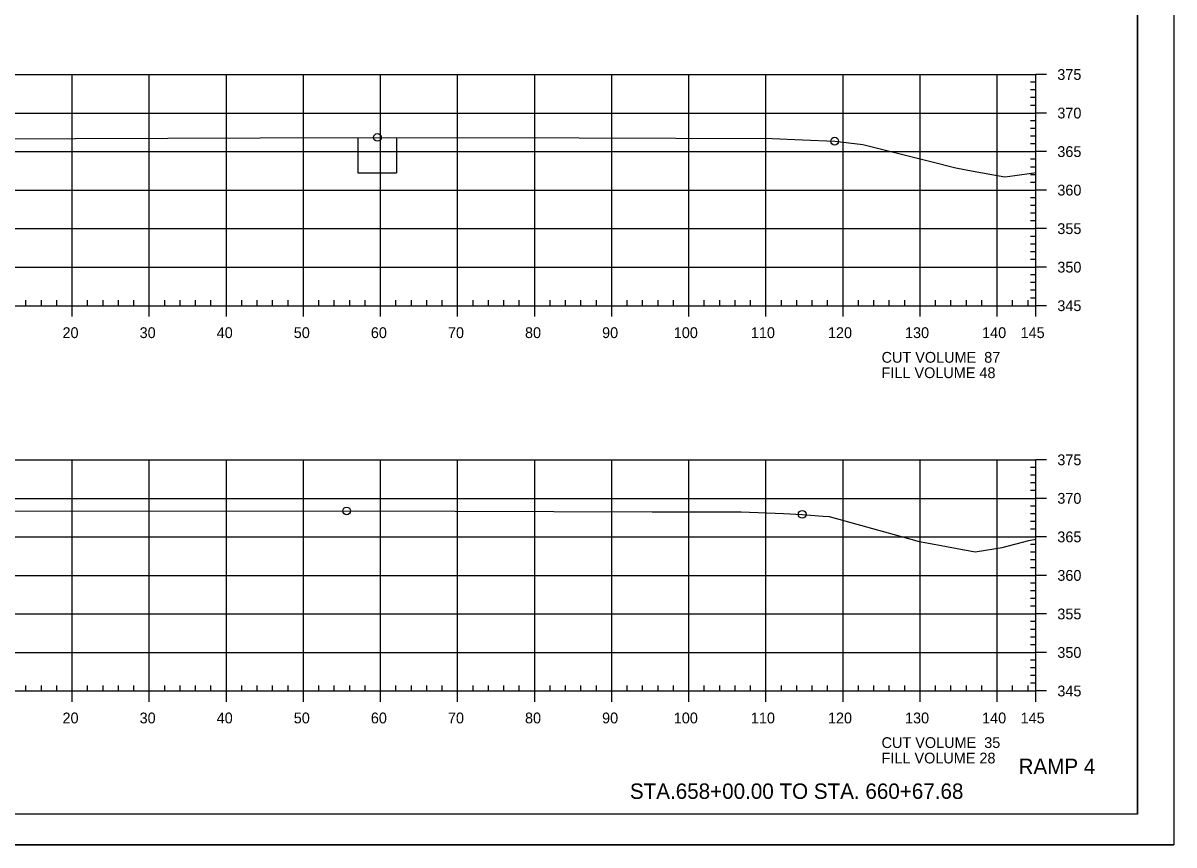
# Model space of a CAD drawing. Extents: x 1359801 to 1362404, y 372415 to 374228.
# Drawn here: x 1361833.5 to 1361982.8, y 373161.3 to 373267.9 of the extents above; entities that cross this region are included whole.
import ezdxf

# ---------------------------------------------------------------- set-up
doc = ezdxf.new("R2010")
doc.units = 0
for name, color, linetype in [('S_DRG_PT_SYM', 7, 'Continuous'), ('S_MAILBOX', 7, 'Continuous'), ('S_PRIMARY_CTL', 7, 'Continuous'), ('S_SHOULDER', 7, 'Continuous'), ('S_SIGN', 7, 'Continuous'), ('S_UTILITY_POLE_ANNOT', 7, 'Continuous'), ('S_UTL_PT_SYM', 7, 'Continuous'), ('S_WATER_UTILITIES', 7, 'Continuous')]:
    doc.layers.add(name, color=color, linetype=linetype)

msp = doc.modelspace()

# ---------------------------------------------------------------- linework, layer by layer
at = {"layer": 'S_DRG_PT_SYM'}
for points in [[(1361828.3, 373252.91), (1361864.26, 373253.05), (1361880.75, 373253.1), (1361905.66, 373253.03), (1361930.71, 373252.97), (1361934.61, 373252.8), (1361938.81, 373252.61), (1361940.62, 373252.4), (1361942.46, 373252.17), (1361951.3, 373249.96), (1361954.54, 373249.16), (1361956.77, 373248.73), (1361960.86, 373247.97), (1361962.19, 373248.15), (1361964.63, 373248.5), (1361964.89, 373248.53)], [(1361830.7, 373204.61), (1361876.81, 373204.64), (1361915.13, 373204.52), (1361926.67, 373204.5), (1361932.15, 373204.28), (1361934.59, 373204.18), (1361937.29, 373203.96), (1361938.07, 373203.89), (1361945.74, 373201.79), (1361949.75, 373200.68), (1361950.75, 373200.5), (1361957.04, 373199.31), (1361958.35, 373199.52), (1361960.52, 373199.89), (1361964.01, 373200.77), (1361964.89, 373200.97)]]:
    msp.add_lwpolyline(points, dxfattribs=at)
at = {"layer": 'S_MAILBOX'}
for p, q in [((1361674.89, 373261.26), (1361964.89, 373261.26)), ((1361839.89, 373231.26), (1361839.89, 373261.26)), ((1361849.89, 373231.26), (1361849.89, 373261.26)), ((1361859.89, 373231.26), (1361859.89, 373261.26)), ((1361869.89, 373231.26), (1361869.89, 373261.26)), ((1361879.89, 373231.26), (1361879.89, 373261.26)), ((1361889.89, 373231.26), (1361889.89, 373261.26)), ((1361899.89, 373231.26), (1361899.89, 373261.26)), ((1361909.89, 373231.26), (1361909.89, 373261.26)), ((1361919.89, 373231.26), (1361919.89, 373261.26)), ((1361929.89, 373231.26), (1361929.89, 373261.26)), ((1361939.89, 373231.26), (1361939.89, 373261.26)), ((1361949.89, 373231.26), (1361949.89, 373261.26)), ((1361959.89, 373231.26), (1361959.89, 373261.26)), ((1361964.89, 373231.26), (1361964.89, 373261.26)), ((1361674.89, 373256.26), (1361964.89, 373256.26)), ((1361674.89, 373251.26), (1361964.89, 373251.26)), ((1361674.89, 373246.26), (1361964.89, 373246.26)), ((1361674.89, 373241.26), (1361964.89, 373241.26)), ((1361674.89, 373236.26), (1361964.89, 373236.26)), ((1361674.89, 373231.26), (1361964.89, 373231.26)), ((1361674.89, 373211.26), (1361964.89, 373211.26)), ((1361839.89, 373181.26), (1361839.89, 373211.26)), ((1361849.89, 373181.26), (1361849.89, 373211.26)), ((1361859.89, 373181.26), (1361859.89, 373211.26)), ((1361869.89, 373181.26), (1361869.89, 373211.26)), ((1361879.89, 373181.26), (1361879.89, 373211.26)), ((1361889.89, 373181.26), (1361889.89, 373211.26)), ((1361899.89, 373181.26), (1361899.89, 373211.26)), ((1361909.89, 373181.26), (1361909.89, 373211.26)), ((1361919.89, 373181.26), (1361919.89, 373211.26)), ((1361929.89, 373181.26), (1361929.89, 373211.26)), ((1361939.89, 373181.26), (1361939.89, 373211.26)), ((1361949.89, 373181.26), (1361949.89, 373211.26)), ((1361959.89, 373181.26), (1361959.89, 373211.26)), ((1361964.89, 373181.26), (1361964.89, 373211.26)), ((1361674.89, 373206.26), (1361964.89, 373206.26)), ((1361674.89, 373201.26), (1361964.89, 373201.26)), ((1361674.89, 373196.26), (1361964.89, 373196.26)), ((1361674.89, 373191.26), (1361964.89, 373191.26)), ((1361674.89, 373186.26), (1361964.89, 373186.26)), ((1361674.89, 373181.26), (1361964.89, 373181.26))]:
    msp.add_line(p, q, dxfattribs=at)
at = {"layer": 'S_SHOULDER'}
msp.add_line((1361649.49, 373161.28), (1361982.82, 373161.28), dxfattribs=at)
for points in [[(1361649.48, 373374.61), (1361982.82, 373374.61), (1361982.82, 373161.28), (1361649.48, 373161.28)], [(1361895.81, 373370.72), (1361895.81, 373360.84), (1361931.54, 373360.84), (1361931.54, 373357.92), (1361954.74, 373357.92), (1361954.74, 373333.59), (1361978.07, 373333.59), (1361978.07, 373165.26), (1361661.89, 373165.26), (1361661.89, 373370.72)]]:
    msp.add_lwpolyline(points, close=True, dxfattribs=at)
for centre in [(1361879.49, 373253.1), (1361938.81, 373252.61), (1361875.49, 373204.63), (1361934.59, 373204.18)]:
    msp.add_circle(centre, 0.5, dxfattribs=at)
at = {"layer": 'S_UTILITY_POLE_ANNOT'}
for p, q in [((1361876.94, 373253.1), (1361876.94, 373248.52)), ((1361881.94, 373253.1), (1361881.94, 373248.52)), ((1361876.94, 373248.52), (1361881.94, 373248.52))]:
    msp.add_line(p, q, dxfattribs=at)
at = {"layer": 'S_UTL_PT_SYM'}
for q in [(1361978.07, 373370.72), (1361661.89, 373165.26)]:
    msp.add_line((1361978.07, 373165.26), q, dxfattribs=at)
at = {"layer": 'S_WATER_UTILITIES'}
for p, q in [((1361964.89, 373260.26), (1361964.19, 373260.26)), ((1361964.89, 373231.26), (1361964.89, 373261.26)), ((1361966.29, 373261.26), (1361964.89, 373261.26)), ((1361964.89, 373259.26), (1361964.19, 373259.26)), ((1361964.89, 373258.26), (1361964.19, 373258.26)), ((1361964.89, 373257.26), (1361964.19, 373257.26)), ((1361966.29, 373256.26), (1361964.89, 373256.26)), ((1361964.89, 373255.26), (1361964.19, 373255.26)), ((1361964.89, 373254.26), (1361964.19, 373254.26)), ((1361964.89, 373253.26), (1361964.19, 373253.26)), ((1361964.89, 373252.26), (1361964.19, 373252.26)), ((1361966.29, 373251.26), (1361964.89, 373251.26)), ((1361964.89, 373250.26), (1361964.19, 373250.26)), ((1361964.89, 373249.26), (1361964.19, 373249.26)), ((1361964.89, 373248.26), (1361964.19, 373248.26)), ((1361964.89, 373247.26), (1361964.19, 373247.26)), ((1361964.89, 373245.26), (1361964.19, 373245.26)), ((1361966.29, 373246.26), (1361964.89, 373246.26)), ((1361964.89, 373244.26), (1361964.19, 373244.26)), ((1361964.89, 373243.26), (1361964.19, 373243.26)), ((1361964.89, 373242.26), (1361964.19, 373242.26)), ((1361966.29, 373241.26), (1361964.89, 373241.26)), ((1361964.89, 373240.26), (1361964.19, 373240.26)), ((1361964.89, 373239.26), (1361964.19, 373239.26)), ((1361964.89, 373238.26), (1361964.19, 373238.26)), ((1361964.89, 373237.26), (1361964.19, 373237.26)), ((1361966.29, 373236.26), (1361964.89, 373236.26)), ((1361964.89, 373235.26), (1361964.19, 373235.26)), ((1361964.89, 373234.26), (1361964.19, 373234.26)), ((1361964.89, 373233.26), (1361964.19, 373233.26)), ((1361833.89, 373231.26), (1361833.89, 373231.96)), ((1361835.89, 373231.26), (1361835.89, 373231.96)), ((1361837.89, 373231.26), (1361837.89, 373231.96)), ((1361841.89, 373231.26), (1361841.89, 373231.96)), ((1361843.89, 373231.26), (1361843.89, 373231.96)), ((1361845.89, 373231.26), (1361845.89, 373231.96)), ((1361847.89, 373231.26), (1361847.89, 373231.96)), ((1361851.89, 373231.26), (1361851.89, 373231.96)), ((1361853.89, 373231.26), (1361853.89, 373231.96)), ((1361855.89, 373231.26), (1361855.89, 373231.96)), ((1361857.89, 373231.26), (1361857.89, 373231.96)), ((1361861.89, 373231.26), (1361861.89, 373231.96)), ((1361863.89, 373231.26), (1361863.89, 373231.96)), ((1361865.89, 373231.26), (1361865.89, 373231.96)), ((1361867.89, 373231.26), (1361867.89, 373231.96)), ((1361871.89, 373231.26), (1361871.89, 373231.96)), ((1361873.89, 373231.26), (1361873.89, 373231.96)), ((1361875.89, 373231.26), (1361875.89, 373231.96)), ((1361877.89, 373231.26), (1361877.89, 373231.96)), ((1361881.89, 373231.26), (1361881.89, 373231.96)), ((1361883.89, 373231.26), (1361883.89, 373231.96)), ((1361885.89, 373231.26), (1361885.89, 373231.96)), ((1361887.89, 373231.26), (1361887.89, 373231.96)), ((1361891.89, 373231.26), (1361891.89, 373231.96)), ((1361893.89, 373231.26), (1361893.89, 373231.96)), ((1361895.89, 373231.26), (1361895.89, 373231.96)), ((1361897.89, 373231.26), (1361897.89, 373231.96)), ((1361901.89, 373231.26), (1361901.89, 373231.96)), ((1361903.89, 373231.26), (1361903.89, 373231.96)), ((1361905.89, 373231.26), (1361905.89, 373231.96)), ((1361907.89, 373231.26), (1361907.89, 373231.96)), ((1361911.89, 373231.26), (1361911.89, 373231.96)), ((1361913.89, 373231.26), (1361913.89, 373231.96)), ((1361915.89, 373231.26), (1361915.89, 373231.96)), ((1361917.89, 373231.26), (1361917.89, 373231.96)), ((1361921.89, 373231.26), (1361921.89, 373231.96)), ((1361923.89, 373231.26), (1361923.89, 373231.96)), ((1361925.89, 373231.26), (1361925.89, 373231.96)), ((1361927.89, 373231.26), (1361927.89, 373231.96)), ((1361931.89, 373231.26), (1361931.89, 373231.96)), ((1361933.89, 373231.26), (1361933.89, 373231.96)), ((1361935.89, 373231.26), (1361935.89, 373231.96)), ((1361937.89, 373231.26), (1361937.89, 373231.96)), ((1361941.89, 373231.26), (1361941.89, 373231.96)), ((1361943.89, 373231.26), (1361943.89, 373231.96)), ((1361945.89, 373231.26), (1361945.89, 373231.96)), ((1361947.89, 373231.26), (1361947.89, 373231.96)), ((1361951.89, 373231.26), (1361951.89, 373231.96)), ((1361953.89, 373231.26), (1361953.89, 373231.96)), ((1361955.89, 373231.26), (1361955.89, 373231.96)), ((1361957.89, 373231.26), (1361957.89, 373231.96)), ((1361961.89, 373231.26), (1361961.89, 373231.96)), ((1361963.89, 373231.26), (1361963.89, 373231.96)), ((1361964.89, 373232.26), (1361964.19, 373232.26)), ((1361674.89, 373231.26), (1361964.89, 373231.26)), ((1361839.89, 373229.86), (1361839.89, 373231.26)), ((1361849.89, 373229.86), (1361849.89, 373231.26)), ((1361859.89, 373229.86), (1361859.89, 373231.26)), ((1361869.89, 373229.86), (1361869.89, 373231.26)), ((1361879.89, 373229.86), (1361879.89, 373231.26)), ((1361889.89, 373229.86), (1361889.89, 373231.26)), ((1361899.89, 373229.86), (1361899.89, 373231.26)), ((1361909.89, 373229.86), (1361909.89, 373231.26)), ((1361919.89, 373229.86), (1361919.89, 373231.26)), ((1361929.89, 373229.86), (1361929.89, 373231.26)), ((1361939.89, 373229.86), (1361939.89, 373231.26)), ((1361949.89, 373229.86), (1361949.89, 373231.26)), ((1361959.89, 373229.86), (1361959.89, 373231.26)), ((1361964.89, 373229.86), (1361964.89, 373231.26)), ((1361966.29, 373231.26), (1361964.89, 373231.26)), ((1361964.89, 373181.26), (1361964.89, 373211.26)), ((1361966.29, 373211.26), (1361964.89, 373211.26)), ((1361964.89, 373210.26), (1361964.19, 373210.26)), ((1361964.89, 373209.26), (1361964.19, 373209.26)), ((1361964.89, 373208.26), (1361964.19, 373208.26)), ((1361964.89, 373207.26), (1361964.19, 373207.26)), ((1361966.29, 373206.26), (1361964.89, 373206.26)), ((1361964.89, 373205.26), (1361964.19, 373205.26)), ((1361964.89, 373204.26), (1361964.19, 373204.26)), ((1361964.89, 373203.26), (1361964.19, 373203.26)), ((1361964.89, 373202.26), (1361964.19, 373202.26)), ((1361966.29, 373201.26), (1361964.89, 373201.26)), ((1361964.89, 373200.26), (1361964.19, 373200.26)), ((1361964.89, 373199.26), (1361964.19, 373199.26)), ((1361964.89, 373198.26), (1361964.19, 373198.26)), ((1361964.89, 373197.26), (1361964.19, 373197.26)), ((1361966.29, 373196.26), (1361964.89, 373196.26)), ((1361964.89, 373195.26), (1361964.19, 373195.26)), ((1361964.89, 373194.26), (1361964.19, 373194.26)), ((1361964.89, 373193.26), (1361964.19, 373193.26)), ((1361964.89, 373192.26), (1361964.19, 373192.26)), ((1361964.89, 373190.26), (1361964.19, 373190.26)), ((1361966.29, 373191.26), (1361964.89, 373191.26)), ((1361964.89, 373189.26), (1361964.19, 373189.26)), ((1361964.89, 373188.26), (1361964.19, 373188.26)), ((1361964.89, 373187.26), (1361964.19, 373187.26)), ((1361966.29, 373186.26), (1361964.89, 373186.26)), ((1361964.89, 373185.26), (1361964.19, 373185.26)), ((1361964.89, 373184.26), (1361964.19, 373184.26)), ((1361964.89, 373183.26), (1361964.19, 373183.26)), ((1361674.89, 373181.26), (1361964.89, 373181.26)), ((1361833.89, 373181.26), (1361833.89, 373181.96)), ((1361835.89, 373181.26), (1361835.89, 373181.96)), ((1361837.89, 373181.26), (1361837.89, 373181.96)), ((1361839.89, 373179.86), (1361839.89, 373181.26)), ((1361841.89, 373181.26), (1361841.89, 373181.96)), ((1361843.89, 373181.26), (1361843.89, 373181.96)), ((1361845.89, 373181.26), (1361845.89, 373181.96)), ((1361847.89, 373181.26), (1361847.89, 373181.96)), ((1361849.89, 373179.86), (1361849.89, 373181.26)), ((1361851.89, 373181.26), (1361851.89, 373181.96)), ((1361853.89, 373181.26), (1361853.89, 373181.96)), ((1361855.89, 373181.26), (1361855.89, 373181.96)), ((1361857.89, 373181.26), (1361857.89, 373181.96)), ((1361859.89, 373179.86), (1361859.89, 373181.26)), ((1361861.89, 373181.26), (1361861.89, 373181.96)), ((1361863.89, 373181.26), (1361863.89, 373181.96)), ((1361865.89, 373181.26), (1361865.89, 373181.96)), ((1361867.89, 373181.26), (1361867.89, 373181.96)), ((1361869.89, 373179.86), (1361869.89, 373181.26)), ((1361871.89, 373181.26), (1361871.89, 373181.96)), ((1361873.89, 373181.26), (1361873.89, 373181.96)), ((1361875.89, 373181.26), (1361875.89, 373181.96)), ((1361877.89, 373181.26), (1361877.89, 373181.96)), ((1361879.89, 373179.86), (1361879.89, 373181.26)), ((1361881.89, 373181.26), (1361881.89, 373181.96)), ((1361883.89, 373181.26), (1361883.89, 373181.96)), ((1361885.89, 373181.26), (1361885.89, 373181.96)), ((1361887.89, 373181.26), (1361887.89, 373181.96)), ((1361889.89, 373179.86), (1361889.89, 373181.26)), ((1361891.89, 373181.26), (1361891.89, 373181.96)), ((1361893.89, 373181.26), (1361893.89, 373181.96)), ((1361895.89, 373181.26), (1361895.89, 373181.96)), ((1361897.89, 373181.26), (1361897.89, 373181.96)), ((1361899.89, 373179.86), (1361899.89, 373181.26)), ((1361901.89, 373181.26), (1361901.89, 373181.96)), ((1361903.89, 373181.26), (1361903.89, 373181.96)), ((1361905.89, 373181.26), (1361905.89, 373181.96)), ((1361907.89, 373181.26), (1361907.89, 373181.96)), ((1361909.89, 373179.86), (1361909.89, 373181.26)), ((1361911.89, 373181.26), (1361911.89, 373181.96)), ((1361913.89, 373181.26), (1361913.89, 373181.96)), ((1361915.89, 373181.26), (1361915.89, 373181.96)), ((1361917.89, 373181.26), (1361917.89, 373181.96)), ((1361919.89, 373179.86), (1361919.89, 373181.26)), ((1361921.89, 373181.26), (1361921.89, 373181.96)), ((1361923.89, 373181.26), (1361923.89, 373181.96)), ((1361925.89, 373181.26), (1361925.89, 373181.96)), ((1361927.89, 373181.26), (1361927.89, 373181.96)), ((1361929.89, 373179.86), (1361929.89, 373181.26)), ((1361931.89, 373181.26), (1361931.89, 373181.96)), ((1361933.89, 373181.26), (1361933.89, 373181.96)), ((1361935.89, 373181.26), (1361935.89, 373181.96)), ((1361937.89, 373181.26), (1361937.89, 373181.96)), ((1361939.89, 373179.86), (1361939.89, 373181.26)), ((1361941.89, 373181.26), (1361941.89, 373181.96)), ((1361943.89, 373181.26), (1361943.89, 373181.96)), ((1361945.89, 373181.26), (1361945.89, 373181.96)), ((1361947.89, 373181.26), (1361947.89, 373181.96)), ((1361949.89, 373179.86), (1361949.89, 373181.26)), ((1361951.89, 373181.26), (1361951.89, 373181.96)), ((1361953.89, 373181.26), (1361953.89, 373181.96)), ((1361955.89, 373181.26), (1361955.89, 373181.96)), ((1361957.89, 373181.26), (1361957.89, 373181.96)), ((1361959.89, 373179.86), (1361959.89, 373181.26)), ((1361961.89, 373181.26), (1361961.89, 373181.96)), ((1361963.89, 373181.26), (1361963.89, 373181.96)), ((1361964.89, 373182.26), (1361964.19, 373182.26)), ((1361964.89, 373179.86), (1361964.89, 373181.26)), ((1361966.29, 373181.26), (1361964.89, 373181.26))]:
    msp.add_line(p, q, dxfattribs=at)

# ---------------------------------------------------------------- texts
at = {"layer": 'S_PRIMARY_CTL'}
for s, p in [('375', (1361967.69, 373260.56)), ('370', (1361967.69, 373255.56)), ('365', (1361967.69, 373250.56)), ('360', (1361967.69, 373245.56)), ('355', (1361967.69, 373240.56)), ('350', (1361967.69, 373235.56)), ('345', (1361967.69, 373230.56)), ('20', (1361838.63, 373227.06)), ('30', (1361848.63, 373227.06)), ('40', (1361858.63, 373227.06)), ('50', (1361868.63, 373227.06)), ('60', (1361878.63, 373227.06)), ('70', (1361888.63, 373227.06)), ('80', (1361898.63, 373227.06)), ('90', (1361908.63, 373227.06)), ('100', (1361917.93, 373227.06)), ('110', (1361927.93, 373227.06)), ('120', (1361937.93, 373227.06)), ('130', (1361947.93, 373227.06)), ('140', (1361957.93, 373227.06)), ('145', (1361962.92, 373227.06)), ('CUT VOLUME  87', (1361944.89, 373223.86)), ('FILL VOLUME 48', (1361944.89, 373221.86)), ('375', (1361967.69, 373210.56)), ('370', (1361967.69, 373205.56)), ('365', (1361967.69, 373200.56)), ('360', (1361967.69, 373195.56)), ('355', (1361967.69, 373190.56)), ('350', (1361967.69, 373185.56)), ('345', (1361967.69, 373180.56)), ('20', (1361838.63, 373177.06)), ('30', (1361848.63, 373177.06)), ('40', (1361858.63, 373177.06)), ('50', (1361868.63, 373177.06)), ('60', (1361878.63, 373177.06)), ('70', (1361888.63, 373177.06)), ('80', (1361898.63, 373177.06)), ('90', (1361908.63, 373177.06)), ('100', (1361917.93, 373177.06)), ('110', (1361927.93, 373177.06)), ('120', (1361937.93, 373177.06)), ('130', (1361947.93, 373177.06)), ('140', (1361957.93, 373177.06)), ('145', (1361962.92, 373177.06)), ('CUT VOLUME  35', (1361944.89, 373173.86)), ('FILL VOLUME 28', (1361944.89, 373171.86))]:
    msp.add_text(s, height=1.4, dxfattribs=at).set_placement(p)
at = {"layer": 'S_SHOULDER'}
for p in [(1361930.67, 373252.92), (1361926.63, 373204.45)]:
    msp.add_text('+', height=0.1, dxfattribs=at).set_placement(p)
at = {"layer": 'S_SIGN'}
for s, p in [('RAMP 4', (1361962.66, 373170.48)), ('STA.658+00.00 TO STA. 660+67.68', (1361912.24, 373167.26))]:
    msp.add_text(s, height=2, dxfattribs=at).set_placement(p)

doc.saveas('drawing.dxf')
